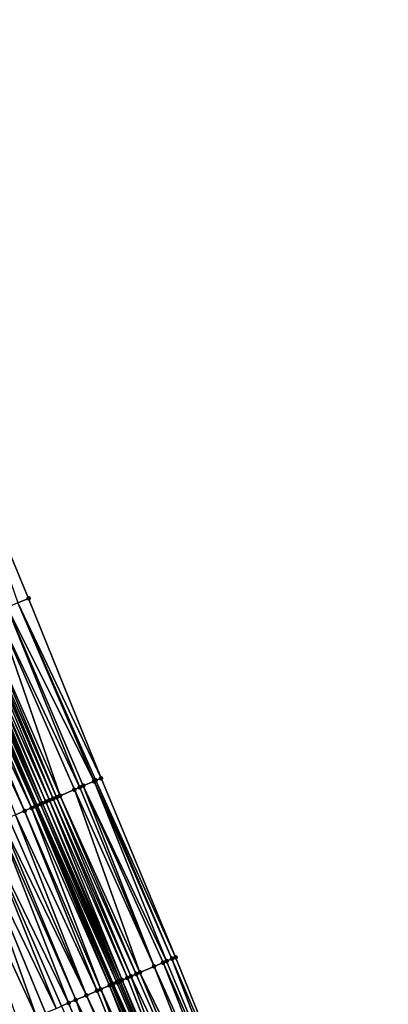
# Model space of a CAD drawing. Header units: feet. Extents: x 2004186 to 2014793, y 836912 to 864902.
# Tile 343 of 656: x 2010306 to 2010344, y 848148 to 848250. Entities that reach past the tile are written whole.
import ezdxf

# ---------------------------------------------------------------- set-up
doc = ezdxf.new("R2010")
doc.units = ezdxf.units.FT
doc.header["$LTSCALE"] = 100
doc.header["$MEASUREMENT"] = 0
for name, color, linetype, lineweight in [('EP_Travel Lane', 5, 'Continuous', 40), ('Road Shots', 4, 'Continuous', 200), ('Road X-Section', 30, 'Continuous', 13)]:
    doc.layers.add(name, color=color, linetype=linetype, lineweight=lineweight)
doc.layers.add('I-77 SB_MM21-27-Surface-Border', color=7, linetype='Continuous')
doc.layers.add('I-77 SB_MM21-27-Surface-TIN', color=7, linetype='Continuous')

msp = doc.modelspace()

# ---------------------------------------------------------------- linework, layer by layer
at = {"layer": 'EP_Travel Lane'}
msp.add_polyline3d([(2010338.752172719, 848094.6761066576, 432.0335779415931), (2010331.124594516, 848113.1643927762, 431.9679207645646), (2010323.497020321, 848131.6526691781, 431.8993190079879), (2010315.781519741, 848150.2484789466, 431.8395028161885), (2010307.879425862, 848168.6210487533, 431.7524542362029), (2010299.977312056, 848186.9936648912, 431.6786235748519), (2010292.075178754, 848205.3663263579, 431.6177248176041), (2010284.061959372, 848223.8822100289, 431.5275102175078), (2010275.944341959, 848242.1606364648, 431.4649906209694), (2010267.826728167, 848260.4390547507, 431.399739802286), (2010259.709132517, 848278.7174321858, 431.3208168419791), (2010251.453827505, 848297.1266353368, 431.2670994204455), (2010243.019976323, 848315.2612986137, 431.197157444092), (2010234.586136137, 848333.3959382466, 431.1194814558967), (2010226.152270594, 848351.5306324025, 431.0596368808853), (2010217.611790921, 848369.7684313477, 431.003042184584)], dxfattribs=at)
at = {"layer": 'I-77 SB_MM21-27-Surface-Border', "color": 3, "linetype": 'ByBlock', "lineweight": -2}
msp.add_polyline3d([(2010223.834974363, 848372.7433911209, 431.2562226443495), (2010232.031190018, 848354.2559218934, 431.3111899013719), (2010240.984664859, 848336.3621205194, 431.3980075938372), (2010249.93814368, 848318.4683105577, 431.4820125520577), (2010258.528713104, 848300.4062841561, 431.5551704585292), (2010267.21010822, 848282.0596898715, 431.6275848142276), (2010275.713229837, 848263.9530647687, 431.7141894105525), (2010284.033687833, 848245.7649902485, 431.7768884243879), (2010289.248437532, 848226.1932336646, 431.7539858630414), (2010299.470045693, 848208.5291105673, 431.8987976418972), (2010307.148505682, 848190.0608233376, 431.9606655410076), (2010314.643096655, 848171.5138456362, 432.0035673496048), (2010322.321531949, 848153.0456161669, 432.0818986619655), (2010329.901284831, 848134.307370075, 432.150660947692), (2010337.372617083, 848115.7543143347, 432.2095463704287), (2010344.289671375, 848096.9715284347, 432.2543729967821)], dxfattribs=at)
at = {"layer": 'I-77 SB_MM21-27-Surface-TIN', "color": 128, "linetype": 'ByBlock', "lineweight": -2}
for points in [[(2010307.148505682, 848190.0608233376, 431.9606655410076), (2010299.470045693, 848208.5291105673, 431.8987976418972), (2010306.045172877, 848189.5889581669, 431.9260095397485)], [(2010306.045172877, 848189.5889581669, 431.9260095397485), (2010304.94184401, 848189.1170837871, 431.888728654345), (2010313.907537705, 848171.1992776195, 431.9829613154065)], [(2010307.148505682, 848190.0608233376, 431.9606655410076), (2010306.045172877, 848189.5889581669, 431.9260095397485), (2010314.643096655, 848171.5138456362, 432.0035673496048)], [(2010306.045172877, 848189.5889581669, 431.9260095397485), (2010314.091425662, 848171.277923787, 431.9892994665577), (2010314.643096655, 848171.5138456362, 432.0035673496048)], [(2010306.045172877, 848189.5889581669, 431.9260095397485), (2010313.907537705, 848171.1992776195, 431.9829613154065), (2010314.091425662, 848171.277923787, 431.9892994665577)], [(2010303.838516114, 848188.6452071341, 431.8507998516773), (2010302.367403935, 848188.0160577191, 431.8057734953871), (2010310.413655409, 848169.7050264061, 431.8699375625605)], [(2010304.94184401, 848189.1170837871, 431.888728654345), (2010303.838516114, 848188.6452071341, 431.8507998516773), (2010312.436429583, 848170.5701187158, 431.9352303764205)], [(2010303.838516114, 848188.6452071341, 431.8507998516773), (2010311.884765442, 848170.3341808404, 431.9163945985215), (2010312.436429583, 848170.5701187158, 431.9352303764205)], [(2010303.838516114, 848188.6452071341, 431.8507998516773), (2010310.413655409, 848169.7050264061, 431.8699375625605), (2010311.884765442, 848170.3341808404, 431.9163945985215)], [(2010304.94184401, 848189.1170837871, 431.888728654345), (2010312.80420263, 848170.7274177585, 431.9498186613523), (2010313.907537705, 848171.1992776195, 431.9829613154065)], [(2010304.94184401, 848189.1170837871, 431.888728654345), (2010312.436429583, 848170.5701187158, 431.9352303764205), (2010312.80420263, 848170.7274177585, 431.9498186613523)], [(2010300.528525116, 848187.2295942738, 431.7418870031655), (2010300.160800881, 848187.0721810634, 431.6947577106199), (2010308.390889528, 848168.8399146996, 431.79911615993)], [(2010300.712399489, 848187.3082722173, 431.7572822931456), (2010300.528525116, 848187.2295942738, 431.7418870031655), (2010308.574771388, 848168.9185751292, 431.8095194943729)], [(2010300.528525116, 848187.2295942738, 431.7418870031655), (2010308.390889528, 848168.8399146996, 431.79911615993), (2010308.574771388, 848168.9185751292, 431.8095194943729)], [(2010300.89629796, 848187.386893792, 431.7566107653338), (2010300.712399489, 848187.3082722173, 431.7572822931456), (2010308.574771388, 848168.9185751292, 431.8095194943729)], [(2010301.08020112, 848187.4655044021, 431.752814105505), (2010300.89629796, 848187.386893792, 431.7566107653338), (2010308.942547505, 848169.0758669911, 431.82206099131)], [(2010300.89629796, 848187.386893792, 431.7566107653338), (2010308.574771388, 848168.9185751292, 431.8095194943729), (2010308.942547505, 848169.0758669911, 431.82206099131)], [(2010301.631880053, 848187.7014076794, 431.7617885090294), (2010301.08020112, 848187.4655044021, 431.752814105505), (2010309.310326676, 848169.2331517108, 431.8325668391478)], [(2010301.08020112, 848187.4655044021, 431.752814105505), (2010308.942547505, 848169.0758669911, 431.82206099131), (2010309.310326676, 848169.2331517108, 431.8325668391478)], [(2010301.815769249, 848187.7800509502, 431.7673010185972), (2010301.631880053, 848187.7014076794, 431.7617885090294), (2010309.678103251, 848169.3904425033, 431.8448035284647)], [(2010301.631880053, 848187.7014076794, 431.7617885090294), (2010309.310326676, 848169.2331517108, 431.8325668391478), (2010309.678103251, 848169.3904425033, 431.8448035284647)], [(2010301.999651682, 848187.8587100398, 431.7773224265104), (2010301.815769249, 848187.7800509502, 431.7673010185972), (2010309.678103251, 848169.3904425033, 431.8448035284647)], [(2010302.367403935, 848188.0160577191, 431.8057734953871), (2010301.999651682, 848187.8587100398, 431.7773224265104), (2010310.045882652, 848169.5477266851, 431.8551560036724)], [(2010301.999651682, 848187.8587100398, 431.7773224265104), (2010309.678103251, 848169.3904425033, 431.8448035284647), (2010310.045882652, 848169.5477266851, 431.8551560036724)], [(2010302.367403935, 848188.0160577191, 431.8057734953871), (2010310.045882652, 848169.5477266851, 431.8551560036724), (2010310.413655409, 848169.7050264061, 431.8699375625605)], [(2010298.873590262, 848186.521645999, 431.6470008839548), (2010298.3219387, 848186.2856787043, 431.6197796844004), (2010306.735938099, 848168.132005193, 431.7152799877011)], [(2010298.3219387, 848186.2856787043, 431.6197796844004), (2010305.816519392, 848167.7387250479, 431.6695350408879), (2010306.735938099, 848168.132005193, 431.7152799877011)], [(2010299.609144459, 848186.8362251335, 431.6707758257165), (2010298.873590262, 848186.521645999, 431.6470008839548), (2010307.47148711, 848168.4465964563, 431.7425121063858)], [(2010298.873590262, 848186.521645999, 431.6470008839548), (2010306.735938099, 848168.132005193, 431.7152799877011), (2010307.47148711, 848168.4465964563, 431.7425121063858)], [(2010299.976927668, 848186.993500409, 431.6785897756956), (2010299.609144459, 848186.8362251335, 431.6707758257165), (2010307.839271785, 848168.603868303, 431.7493487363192)], [(2010299.609144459, 848186.8362251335, 431.6707758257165), (2010307.47148711, 848168.4465964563, 431.7425121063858), (2010307.839271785, 848168.603868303, 431.7493487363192)], [(2010299.976927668, 848186.993500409, 431.6785897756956), (2010307.839271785, 848168.603868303, 431.7493487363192), (2010299.977312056, 848186.9936648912, 431.6786235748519)], [(2010300.160800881, 848187.0721810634, 431.6947577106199), (2010299.977312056, 848186.9936648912, 431.6786235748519), (2010307.879425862, 848168.6210487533, 431.7524542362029)], [(2010307.839271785, 848168.603868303, 431.7493487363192), (2010307.879425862, 848168.6210487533, 431.7524542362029), (2010299.977312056, 848186.9936648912, 431.6786235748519)], [(2010300.160800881, 848187.0721810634, 431.6947577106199), (2010307.879425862, 848168.6210487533, 431.7524542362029), (2010308.023147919, 848168.6825421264, 431.7635696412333)], [(2010300.160800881, 848187.0721810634, 431.6947577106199), (2010308.023147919, 848168.6825421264, 431.7635696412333), (2010308.390889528, 848168.8399146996, 431.79911615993)], [(2010313.907537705, 848171.1992776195, 431.9829613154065), (2010312.80420263, 848170.7274177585, 431.9498186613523), (2010321.402087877, 848152.652395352, 432.0530644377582)], [(2010314.091425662, 848171.277923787, 431.9892994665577), (2010313.907537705, 848171.1992776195, 431.9829613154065), (2010321.953752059, 848152.8883331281, 432.0718719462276)], [(2010313.907537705, 848171.1992776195, 431.9829613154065), (2010321.402087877, 848152.652395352, 432.0530644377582), (2010321.953752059, 848152.8883331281, 432.0718719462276)], [(2010314.643096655, 848171.5138456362, 432.0035673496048), (2010314.091425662, 848171.277923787, 431.9892994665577), (2010322.321531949, 848153.0456161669, 432.0818986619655)], [(2010314.091425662, 848171.277923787, 431.9892994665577), (2010321.953752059, 848152.8883331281, 432.0718719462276), (2010322.321531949, 848153.0456161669, 432.0818986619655)], [(2010311.884765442, 848170.3341808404, 431.9163945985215), (2010310.413655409, 848169.7050264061, 431.8699375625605), (2010318.643752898, 848151.4727393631, 431.9684018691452)], [(2010312.436429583, 848170.5701187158, 431.9352303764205), (2010311.884765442, 848170.3341808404, 431.9163945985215), (2010320.114866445, 848152.1018855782, 432.0125161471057)], [(2010311.884765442, 848170.3341808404, 431.9163945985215), (2010318.643752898, 848151.4727393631, 431.9684018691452), (2010320.114866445, 848152.1018855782, 432.0125161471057)], [(2010312.80420263, 848170.7274177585, 431.9498186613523), (2010312.436429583, 848170.5701187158, 431.9352303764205), (2010320.114866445, 848152.1018855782, 432.0125161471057)], [(2010312.80420263, 848170.7274177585, 431.9498186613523), (2010321.03430819, 848152.4951118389, 432.042902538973), (2010321.402087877, 848152.652395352, 432.0530644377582)], [(2010312.80420263, 848170.7274177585, 431.9498186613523), (2010320.114866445, 848152.1018855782, 432.0125161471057), (2010321.03430819, 848152.4951118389, 432.042902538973)], [(2010308.574771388, 848168.9185751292, 431.8095194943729), (2010308.390889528, 848168.8399146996, 431.79911615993), (2010316.437111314, 848150.5289528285, 431.8830731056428)], [(2010308.942547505, 848169.0758669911, 431.82206099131), (2010308.574771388, 848168.9185751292, 431.8095194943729), (2010316.620996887, 848150.6076045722, 431.8910006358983)], [(2010308.574771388, 848168.9185751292, 431.8095194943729), (2010316.437111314, 848150.5289528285, 431.8830731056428), (2010316.620996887, 848150.6076045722, 431.8910006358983)], [(2010309.310326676, 848169.2331517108, 431.8325668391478), (2010308.942547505, 848169.0758669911, 431.82206099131), (2010316.804886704, 848150.6862463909, 431.8960993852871)], [(2010308.942547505, 848169.0758669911, 431.82206099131), (2010316.620996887, 848150.6076045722, 431.8910006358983), (2010316.804886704, 848150.6862463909, 431.8960993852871)], [(2010309.678103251, 848169.3904425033, 431.8448035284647), (2010309.310326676, 848169.2331517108, 431.8325668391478), (2010317.356547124, 848150.922192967, 431.9174151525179)], [(2010309.310326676, 848169.2331517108, 431.8325668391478), (2010316.804886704, 848150.6862463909, 431.8960993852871), (2010317.356547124, 848150.922192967, 431.9174151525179)], [(2010310.045882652, 848169.5477266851, 431.8551560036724), (2010309.678103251, 848169.3904425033, 431.8448035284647), (2010317.724322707, 848151.0794860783, 431.9303128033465)], [(2010309.678103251, 848169.3904425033, 431.8448035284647), (2010317.356547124, 848150.922192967, 431.9174151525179), (2010317.724322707, 848151.0794860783, 431.9303128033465)], [(2010310.413655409, 848169.7050264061, 431.8699375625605), (2010310.045882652, 848169.5477266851, 431.8551560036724), (2010318.27597585, 848151.3154496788, 431.9564809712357)], [(2010310.045882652, 848169.5477266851, 431.8551560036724), (2010317.724322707, 848151.0794860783, 431.9303128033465), (2010318.27597585, 848151.3154496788, 431.9564809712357)], [(2010310.413655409, 848169.7050264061, 431.8699375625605), (2010318.27597585, 848151.3154496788, 431.9564809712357), (2010318.643752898, 848151.4727393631, 431.9684018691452)], [(2010306.735938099, 848168.132005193, 431.7152799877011), (2010305.816519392, 848167.7387250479, 431.6695350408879), (2010314.230499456, 848149.585096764, 431.7779264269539)], [(2010307.47148711, 848168.4465964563, 431.7425121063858), (2010306.735938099, 848168.132005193, 431.7152799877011), (2010314.598269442, 848149.7424029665, 431.7945554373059)], [(2010306.735938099, 848168.132005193, 431.7152799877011), (2010314.230499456, 848149.585096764, 431.7779264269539), (2010314.598269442, 848149.7424029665, 431.7945554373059)], [(2010307.839271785, 848168.603868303, 431.7493487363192), (2010307.47148711, 848168.4465964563, 431.7425121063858), (2010315.517708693, 848150.1356350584, 431.8266039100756)], [(2010307.47148711, 848168.4465964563, 431.7425121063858), (2010314.598269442, 848149.7424029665, 431.7945554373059), (2010315.517708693, 848150.1356350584, 431.8266039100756)], [(2010307.839271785, 848168.603868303, 431.7493487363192), (2010315.701593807, 848150.2142878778, 431.8348380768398), (2010307.879425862, 848168.6210487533, 431.7524542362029)], [(2010307.839271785, 848168.603868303, 431.7493487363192), (2010315.517708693, 848150.1356350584, 431.8266039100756), (2010315.701593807, 848150.2142878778, 431.8348380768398)], [(2010308.023147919, 848168.6825421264, 431.7635696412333), (2010307.879425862, 848168.6210487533, 431.7524542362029), (2010315.781519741, 848150.2484789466, 431.8395028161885)], [(2010315.701593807, 848150.2142878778, 431.8348380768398), (2010315.781519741, 848150.2484789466, 431.8395028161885), (2010307.879425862, 848168.6210487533, 431.7524542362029)], [(2010308.390889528, 848168.8399146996, 431.79911615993), (2010308.023147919, 848168.6825421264, 431.7635696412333), (2010316.253230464, 848150.4502900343, 431.8719958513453)], [(2010308.023147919, 848168.6825421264, 431.7635696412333), (2010315.781519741, 848150.2484789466, 431.8395028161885), (2010315.885475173, 848150.2929494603, 431.8455699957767)], [(2010308.023147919, 848168.6825421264, 431.7635696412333), (2010315.885475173, 848150.2929494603, 431.8455699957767), (2010316.253230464, 848150.4502900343, 431.8719958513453)], [(2010308.390889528, 848168.8399146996, 431.79911615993), (2010316.253230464, 848150.4502900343, 431.8719958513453), (2010316.437111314, 848150.5289528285, 431.8830731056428)], [(2010303.977664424, 848166.952205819, 431.5897486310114), (2010302.506578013, 848166.3229961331, 431.527543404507), (2010311.288332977, 848148.326662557, 431.6492874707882)], [(2010304.345440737, 848167.1094972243, 431.6021599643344), (2010303.977664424, 848166.952205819, 431.5897486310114), (2010312.023877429, 848148.6412644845, 431.6795590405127)], [(2010303.977664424, 848166.952205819, 431.5897486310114), (2010311.288332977, 848148.326662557, 431.6492874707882), (2010312.023877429, 848148.6412644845, 431.6795590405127)], [(2010305.08098223, 848167.4241060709, 431.634403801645), (2010304.345440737, 848167.1094972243, 431.6021599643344), (2010313.127190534, 848149.1131757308, 431.7273480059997)], [(2010304.345440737, 848167.1094972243, 431.6021599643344), (2010312.023877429, 848148.6412644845, 431.6795590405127), (2010313.127190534, 848149.1131757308, 431.7273480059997)], [(2010305.816519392, 848167.7387250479, 431.6695350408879), (2010305.08098223, 848167.4241060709, 431.634403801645), (2010313.127190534, 848149.1131757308, 431.7273480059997)], [(2010305.816519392, 848167.7387250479, 431.6695350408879), (2010313.127190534, 848149.1131757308, 431.7273480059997), (2010314.230499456, 848149.585096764, 431.7779264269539)], [(2010302.506578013, 848166.3229961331, 431.527543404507), (2010301.219386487, 848165.7724164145, 431.4670587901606), (2010310.001126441, 848147.7761179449, 431.598809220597)], [(2010302.506578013, 848166.3229961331, 431.527543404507), (2010310.552783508, 848148.0120723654, 431.6223608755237), (2010311.288332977, 848148.326662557, 431.6492874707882)], [(2010302.506578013, 848166.3229961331, 431.527543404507), (2010310.001126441, 848147.7761179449, 431.598809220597), (2010310.552783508, 848148.0120723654, 431.6223608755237)], [(2010301.219386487, 848165.7724164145, 431.4670587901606), (2010299.564428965, 848165.0645211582, 431.387284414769), (2010307.978391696, 848146.9109334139, 431.5072307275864)], [(2010299.564428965, 848165.0645211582, 431.387284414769), (2010306.139535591, 848146.1244168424, 431.4282017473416), (2010307.978391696, 848146.9109334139, 431.5072307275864)], [(2010301.219386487, 848165.7724164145, 431.4670587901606), (2010308.897812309, 848147.3042090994, 431.5517046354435), (2010310.001126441, 848147.7761179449, 431.598809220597)], [(2010301.219386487, 848165.7724164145, 431.4670587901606), (2010307.978391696, 848146.9109334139, 431.5072307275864), (2010308.897812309, 848147.3042090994, 431.5517046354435)], [(2010321.402087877, 848152.652395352, 432.0530644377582), (2010321.03430819, 848152.4951118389, 432.042902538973), (2010329.16225504, 848134.0010451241, 432.126400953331)], [(2010321.953752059, 848152.8883331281, 432.0718719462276), (2010321.402087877, 848152.652395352, 432.0530644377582), (2010329.16225504, 848134.0010451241, 432.126400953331)], [(2010322.321531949, 848153.0456161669, 432.0818986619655), (2010321.953752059, 848152.8883331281, 432.0718719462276), (2010329.901284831, 848134.307370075, 432.150660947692)], [(2010321.953752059, 848152.8883331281, 432.0718719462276), (2010329.16225504, 848134.0010451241, 432.126400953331), (2010329.901284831, 848134.307370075, 432.150660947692)], [(2010320.114866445, 848152.1018855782, 432.0125161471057), (2010318.643752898, 848151.4727393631, 431.9684018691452), (2010327.499439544, 848133.3118102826, 432.0706899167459)], [(2010321.03430819, 848152.4951118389, 432.042902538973), (2010320.114866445, 848152.1018855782, 432.0125161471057), (2010328.423226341, 848133.694717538, 432.1013393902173)], [(2010320.114866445, 848152.1018855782, 432.0125161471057), (2010327.499439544, 848133.3118102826, 432.0706899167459), (2010328.423226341, 848133.694717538, 432.1013393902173)], [(2010321.03430819, 848152.4951118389, 432.042902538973), (2010328.423226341, 848133.694717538, 432.1013393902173), (2010329.16225504, 848134.0010451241, 432.126400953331)], [(2010316.804886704, 848150.6862463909, 431.8960993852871), (2010316.620996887, 848150.6076045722, 431.8910006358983), (2010324.358574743, 848132.0099007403, 431.9589159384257)], [(2010317.356547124, 848150.922192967, 431.9174151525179), (2010316.804886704, 848150.6862463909, 431.8960993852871), (2010324.728084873, 848132.1630747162, 431.9745439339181)], [(2010316.804886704, 848150.6862463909, 431.8960993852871), (2010324.358574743, 848132.0099007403, 431.9589159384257), (2010324.728084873, 848132.1630747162, 431.9745439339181)], [(2010317.724322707, 848151.0794860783, 431.9303128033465), (2010317.356547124, 848150.922192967, 431.9174151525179), (2010324.728084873, 848132.1630747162, 431.9745439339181)], [(2010318.27597585, 848151.3154496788, 431.9564809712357), (2010317.724322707, 848151.0794860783, 431.9303128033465), (2010326.390889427, 848132.852335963, 432.0382864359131)], [(2010317.724322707, 848151.0794860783, 431.9303128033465), (2010324.728084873, 848132.1630747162, 431.9745439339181), (2010326.390889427, 848132.852335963, 432.0382864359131)], [(2010318.643752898, 848151.4727393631, 431.9684018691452), (2010318.27597585, 848151.3154496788, 431.9564809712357), (2010326.390889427, 848132.852335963, 432.0382864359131)], [(2010318.643752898, 848151.4727393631, 431.9684018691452), (2010326.390889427, 848132.852335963, 432.0382864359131), (2010327.499439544, 848133.3118102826, 432.0706899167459)], [(2010314.598269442, 848149.7424029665, 431.7945554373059), (2010314.230499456, 848149.585096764, 431.7779264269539), (2010321.772021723, 848130.9376397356, 431.8363881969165)], [(2010315.517708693, 848150.1356350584, 431.8266039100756), (2010314.598269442, 848149.7424029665, 431.7945554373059), (2010322.880571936, 848131.3971138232, 431.8687211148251)], [(2010314.598269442, 848149.7424029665, 431.7945554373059), (2010321.772021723, 848130.9376397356, 431.8363881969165), (2010322.880571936, 848131.3971138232, 431.8687211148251)], [(2010315.701593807, 848150.2142878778, 431.8348380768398), (2010315.517708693, 848150.1356350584, 431.8266039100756), (2010323.434833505, 848131.626883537, 431.8948245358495)], [(2010315.517708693, 848150.1356350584, 431.8266039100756), (2010323.250081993, 848131.5502879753, 431.8844027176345), (2010323.434833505, 848131.626883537, 431.8948245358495)], [(2010315.517708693, 848150.1356350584, 431.8266039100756), (2010322.880571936, 848131.3971138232, 431.8687211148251), (2010323.250081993, 848131.5502879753, 431.8844027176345)], [(2010315.701593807, 848150.2142878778, 431.8348380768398), (2010323.497020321, 848131.6526691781, 431.8993190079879), (2010315.781519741, 848150.2484789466, 431.8395028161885)], [(2010315.701593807, 848150.2142878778, 431.8348380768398), (2010323.434833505, 848131.626883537, 431.8948245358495), (2010323.497020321, 848131.6526691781, 431.8993190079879)], [(2010315.885475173, 848150.2929494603, 431.8455699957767), (2010315.781519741, 848150.2484789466, 431.8395028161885), (2010323.497020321, 848131.6526691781, 431.8993190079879)], [(2010316.253230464, 848150.4502900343, 431.8719958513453), (2010315.885475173, 848150.2929494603, 431.8455699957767), (2010324.173823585, 848131.9333043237, 431.9482340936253)], [(2010315.885475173, 848150.2929494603, 431.8455699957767), (2010323.497020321, 848131.6526691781, 431.8993190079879), (2010324.173823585, 848131.9333043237, 431.9482340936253)], [(2010316.437111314, 848150.5289528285, 431.8830731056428), (2010316.253230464, 848150.4502900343, 431.8719958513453), (2010324.173823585, 848131.9333043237, 431.9482340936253)], [(2010316.620996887, 848150.6076045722, 431.8910006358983), (2010316.437111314, 848150.5289528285, 431.8830731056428), (2010324.358574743, 848132.0099007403, 431.9589159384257)], [(2010316.437111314, 848150.5289528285, 431.8830731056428), (2010324.173823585, 848131.9333043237, 431.9482340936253), (2010324.358574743, 848132.0099007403, 431.9589159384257)], [(2010312.023877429, 848148.6412644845, 431.6795590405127), (2010311.288332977, 848148.326662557, 431.6492874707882), (2010318.815932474, 848129.7122677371, 431.7173892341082)], [(2010313.127190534, 848149.1131757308, 431.7273480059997), (2010312.023877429, 848148.6412644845, 431.6795590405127), (2010321.032998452, 848130.6312990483, 431.8073417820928)], [(2010312.023877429, 848148.6412644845, 431.6795590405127), (2010318.815932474, 848129.7122677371, 431.7173892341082), (2010321.032998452, 848130.6312990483, 431.8073417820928)], [(2010314.230499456, 848149.585096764, 431.7779264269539), (2010313.127190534, 848149.1131757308, 431.7273480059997), (2010321.772021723, 848130.9376397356, 431.8363881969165)], [(2010313.127190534, 848149.1131757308, 431.7273480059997), (2010321.032998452, 848130.6312990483, 431.8073417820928), (2010321.772021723, 848130.9376397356, 431.8363881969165)], [(2010311.288332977, 848148.326662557, 431.6492874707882), (2010310.552783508, 848148.0120723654, 431.6223608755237), (2010318.815932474, 848129.7122677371, 431.7173892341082)]]:
    msp.add_3dface(points, dxfattribs=at)
at = {"layer": 'Road Shots', "lineweight": 100}
for p in [(2010307.148505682, 848190.0608233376, 431.9606655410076), (2010313.907537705, 848171.1992776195, 431.9829613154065), (2010314.091425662, 848171.277923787, 431.9892994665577), (2010314.643096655, 848171.5138456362, 432.0035673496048), (2010311.884765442, 848170.3341808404, 431.9163945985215), (2010312.436429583, 848170.5701187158, 431.9352303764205), (2010312.80420263, 848170.7274177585, 431.9498186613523), (2010308.574771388, 848168.9185751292, 431.8095194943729), (2010308.942547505, 848169.0758669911, 431.82206099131), (2010309.310326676, 848169.2331517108, 431.8325668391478), (2010309.678103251, 848169.3904425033, 431.8448035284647), (2010310.045882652, 848169.5477266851, 431.8551560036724), (2010310.413655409, 848169.7050264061, 431.8699375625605), (2010306.735938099, 848168.132005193, 431.7152799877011), (2010307.47148711, 848168.4465964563, 431.7425121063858), (2010307.839271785, 848168.603868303, 431.7493487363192), (2010308.023147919, 848168.6825421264, 431.7635696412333), (2010308.390889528, 848168.8399146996, 431.79911615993), (2010321.402087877, 848152.652395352, 432.0530644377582), (2010321.953752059, 848152.8883331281, 432.0718719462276), (2010322.321531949, 848153.0456161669, 432.0818986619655), (2010320.114866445, 848152.1018855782, 432.0125161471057), (2010321.03430819, 848152.4951118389, 432.042902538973), (2010316.804886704, 848150.6862463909, 431.8960993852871), (2010317.356547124, 848150.922192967, 431.9174151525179), (2010317.724322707, 848151.0794860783, 431.9303128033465), (2010318.27597585, 848151.3154496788, 431.9564809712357), (2010318.643752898, 848151.4727393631, 431.9684018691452), (2010314.598269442, 848149.7424029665, 431.7945554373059), (2010315.517708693, 848150.1356350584, 431.8266039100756), (2010315.701593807, 848150.2142878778, 431.8348380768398), (2010315.885475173, 848150.2929494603, 431.8455699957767), (2010316.253230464, 848150.4502900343, 431.8719958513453), (2010316.437111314, 848150.5289528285, 431.8830731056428), (2010316.620996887, 848150.6076045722, 431.8910006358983), (2010312.023877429, 848148.6412644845, 431.6795590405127), (2010313.127190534, 848149.1131757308, 431.7273480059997), (2010314.230499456, 848149.585096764, 431.7779264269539), (2010311.288332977, 848148.326662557, 431.6492874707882)]:
    msp.add_point(p, dxfattribs=at)
at = {"layer": 'Road X-Section', "extrusion": (0.3931167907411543, -0.9194806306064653, 0.003815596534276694), "elevation": 10392.81081219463, "flags": 128}
msp.add_lwpolyline([(2181841.322168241, 390.3165956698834), (2181842.72216824, 390.3832038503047), (2181843.32216824, 390.4078139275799), (2181844.122168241, 390.4436033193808), (2181844.922168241, 390.4852556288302), (2181845.322168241, 390.5055064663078), (2181846.522168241, 390.5688108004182), (2181847.722168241, 390.6238672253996), (2181847.92216824, 390.6364104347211), (2181848.122168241, 390.6467969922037), (2181848.522168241, 390.6564721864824), (2181849.122168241, 390.688917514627), (2181849.32216824, 390.697259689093), (2181850.322168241, 390.7286580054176), (2181851.122168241, 390.7602265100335), (2181853.122168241, 390.8253641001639), (2181853.522168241, 390.8393504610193), (2181854.32216824, 390.8632422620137), (2181854.92216824, 390.8832442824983), (2181855.522168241, 390.9072667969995), (2181856.122168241, 390.9350286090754), (2181856.522168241, 390.9552227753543), (2181857.122168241, 390.9790010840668), (2181858.122168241, 391.0108253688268), (2181858.522168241, 391.0238735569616), (2181858.92216824, 391.0407707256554), (2181859.32216824, 391.0637153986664), (2181859.722168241, 391.0834788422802), (2181860.322168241, 391.1176744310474), (2181860.52216824, 391.1261927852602), (2181860.922168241, 391.1361979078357), (2181861.32216824, 391.1511022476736), (2181861.92216824, 391.1640670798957), (2181862.32216824, 391.1768320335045), (2181862.722168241, 391.1877031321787), (2181864.32216824, 391.2515629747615), (2181864.72216824, 391.2649492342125), (2181865.522168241, 391.2979258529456), (2181865.922168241, 391.3131071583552), (2181866.522168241, 391.3387657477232), (2181867.32216824, 391.3627220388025), (2181867.922168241, 391.3837410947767), (2181868.12216824, 391.3926935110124), (2181868.522168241, 391.4066087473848), (2181869.322168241, 391.4449730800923), (2181870.122168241, 391.4781159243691), (2181871.122168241, 391.5247924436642), (2181871.322168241, 391.5317924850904), (2181872.122168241, 391.5549894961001), (2181872.722168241, 391.5762041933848), (2181872.922168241, 391.5797340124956), (2181873.12216824, 391.5872087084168), (2181873.522168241, 391.6060476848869), (2181874.522168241, 391.6446913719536), (2181874.922168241, 391.6577536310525), (2181875.32216824, 391.6743764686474), (2181875.522168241, 391.6804787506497), (2181876.92216824, 391.7435928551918), (2181878.722168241, 391.8164262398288), (2181879.92216824, 391.8644286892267), (2181880.92216824, 391.9010097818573), (2181881.32216824, 391.9186184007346), (2181882.522168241, 391.967860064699), (2181883.122168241, 391.9950814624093), (2181883.922168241, 392.0188565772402), (2181884.32216824, 392.0266705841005), (2181884.522168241, 392.0428386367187), (2181884.922168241, 392.0899682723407), (2181885.122168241, 392.1053636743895), (2181885.32216824, 392.1046921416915), (2181885.522168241, 392.1008954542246), (2181886.122168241, 392.1098699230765), (2181886.322168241, 392.1153824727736), (2181886.522168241, 392.1254039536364), (2181886.922168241, 392.1538552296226), (2181888.522168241, 392.1988819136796), (2181889.722168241, 392.2368109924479), (2181890.92216824, 392.2740921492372), (2181892.122168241, 392.3087484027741)], dxfattribs=at)
at = {"layer": 'Road X-Section', "extrusion": (0.3931167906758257, -0.9194806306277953, 0.003815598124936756), "elevation": 10412.81066345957, "flags": 128}
msp.add_lwpolyline([(2181841.722168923, 390.3386163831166), (2181843.122168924, 390.4035395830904), (2181844.322168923, 390.4593457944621), (2181845.522168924, 390.5123703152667), (2181846.122168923, 390.5284825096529), (2181846.322168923, 390.5355729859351), (2181846.722168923, 390.5556085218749), (2181847.122168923, 390.5779415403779), (2181847.322168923, 390.5847387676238), (2181847.722168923, 390.5911511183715), (2181847.922168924, 390.5983027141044), (2181848.322168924, 390.6207829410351), (2181849.122168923, 390.6730867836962), (2181849.322168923, 390.6846885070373), (2181849.522168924, 390.6937289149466), (2181850.722168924, 390.7354810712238), (2181853.122168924, 390.8346513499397), (2181854.122168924, 390.8715074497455), (2181855.522168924, 390.9194397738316), (2181856.922168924, 390.974282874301), (2181858.322168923, 391.0235978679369), (2181858.922168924, 391.0422251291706), (2181860.122168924, 391.0899122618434), (2181860.722168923, 391.1080356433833), (2181861.922168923, 391.1572727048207), (2181863.522168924, 391.2100909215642), (2181864.522168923, 391.2473117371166), (2181865.322168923, 391.2749242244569), (2181866.122168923, 391.3070742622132), (2181867.122168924, 391.3416113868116), (2181868.122168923, 391.3736307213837), (2181868.722168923, 391.397325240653), (2181870.322168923, 391.4644364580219), (2181871.322168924, 391.5111236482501), (2181871.922168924, 391.5308325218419), (2181872.322168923, 391.5388602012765), (2181873.522168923, 391.5817204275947), (2181875.322168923, 391.6590346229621), (2181877.122168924, 391.7388095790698), (2181878.522168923, 391.7992946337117), (2181880.122168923, 391.8615003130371), (2181880.522168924, 391.8739117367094), (2181881.322168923, 391.906155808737), (2181882.122168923, 391.9412873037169), (2181883.122168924, 391.9870325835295), (2181883.922168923, 392.0142649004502), (2181884.322168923, 392.0211015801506), (2181884.522168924, 392.0353225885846), (2181884.922168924, 392.070869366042), (2181885.122168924, 392.0812727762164), (2181885.522168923, 392.0938143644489), (2181885.922168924, 392.1043202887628), (2181886.322168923, 392.1165570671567), (2181886.722168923, 392.1269096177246), (2181887.122168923, 392.1416912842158), (2181888.722168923, 392.1881486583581), (2181889.322168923, 392.2069845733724), (2181889.722168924, 392.2215729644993), (2181890.922168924, 392.2547158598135), (2181891.122168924, 392.2610540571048), (2181891.722168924, 392.2753220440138)], dxfattribs=at)
at = {"layer": 'Road X-Section', "extrusion": (0.393116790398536, -0.9194806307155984, 0.00381560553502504), "elevation": 10432.81003474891, "flags": 128}
msp.add_lwpolyline([(2181841.922171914, 390.3518025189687), (2181843.722171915, 390.4278941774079), (2181845.122171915, 390.4836487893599), (2181845.922171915, 390.5103613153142), (2181846.722171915, 390.5471662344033), (2181847.122171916, 390.5672157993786), (2181847.322171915, 390.5742989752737), (2181847.522171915, 390.5759970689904), (2181847.722171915, 390.5742575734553), (2181847.922171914, 390.5776287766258), (2181848.122171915, 390.5861489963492), (2181848.922171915, 390.6314737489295), (2181849.522171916, 390.6600568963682), (2181851.722171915, 390.7446579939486), (2181853.122171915, 390.8019784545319), (2181855.122171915, 390.8798374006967), (2181855.922171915, 390.9103062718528), (2181857.122171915, 390.9690025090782), (2181857.722171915, 390.991617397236), (2181858.722171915, 391.0257485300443), (2181859.322171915, 391.0548050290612), (2181860.122171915, 391.0968367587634), (2181861.322171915, 391.1493988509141), (2181861.922171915, 391.1702744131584), (2181862.722171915, 391.1971500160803), (2181863.522171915, 391.2272971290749), (2181865.322171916, 391.2904120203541), (2181866.322171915, 391.3312197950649), (2181867.922171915, 391.3853329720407), (2181869.722171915, 391.4574097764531), (2181870.922171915, 391.5119992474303), (2181871.522171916, 391.5343691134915), (2181872.122171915, 391.553121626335), (2181872.522171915, 391.5706169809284), (2181872.922171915, 391.5820098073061), (2181873.922171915, 391.6235648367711), (2181875.922171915, 391.7025943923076), (2181876.922171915, 391.7470686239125), (2181878.122171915, 391.7941735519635), (2181878.722171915, 391.8177253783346), (2181879.522171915, 391.8446521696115), (2181880.322171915, 391.8749239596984), (2181881.522171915, 391.9227132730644), (2181882.722171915, 391.9732920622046), (2181883.122171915, 391.9899211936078), (2181884.122171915, 392.0219698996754), (2181884.322171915, 392.0302041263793), (2181884.522171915, 392.0409361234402), (2181884.922171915, 392.0673621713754), (2181885.122171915, 392.0784395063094), (2181885.322171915, 392.0863670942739), (2181885.522171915, 392.0914658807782), (2181886.122171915, 392.112781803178), (2181886.522171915, 392.1256795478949), (2181887.122171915, 392.1518479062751), (2181887.522171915, 392.1637688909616), (2181889.122171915, 392.2078834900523), (2181890.122171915, 392.2382701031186), (2181890.522171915, 392.248432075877), (2181891.122171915, 392.2672397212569), (2181891.522171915, 392.2772665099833)], dxfattribs=at)

doc.saveas('drawing.dxf')
